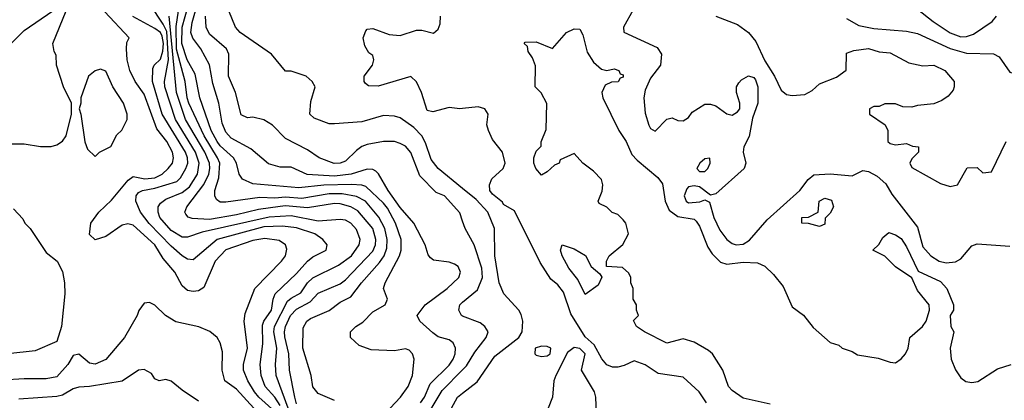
# Model space of a CAD drawing. Header units: inches. Extents: x 1793389 to 1900389, y 320802 to 470796.
# Tile 548 of 656: x 1858373 to 1861989, y 416039 to 417437. Entities that reach past the tile are written whole.
import ezdxf

# ---------------------------------------------------------------- set-up
doc = ezdxf.new("R2010")
doc.units = ezdxf.units.IN
doc.header["$MEASUREMENT"] = 0
doc.layers.add('B8451', color=7, linetype='Continuous')
doc.layers.add('B8461', color=7, linetype='Continuous')

msp = doc.modelspace()

# ---------------------------------------------------------------- linework, layer by layer
at = {"layer": 'B8451', "color": 2}
for points, elevation in [([(1858270, 417279.3), (1858390, 417397.1), (1858495.1, 417470)], 282), ([(1858310, 416981), (1858390, 416981), (1858450, 416971), (1858488.9, 416971.1), (1858510, 416978), (1858530, 416991.3), (1858544, 417010), (1858564, 417090), (1858564, 417130), (1858534, 417190), (1858508, 417270), (1858507.3, 417307.3), (1858500.4, 417320.4), (1858495.3, 417350), (1858544.2, 417470)], 278), ([(1859310, 415997.7), (1859251.1, 416050), (1859236, 416070), (1859211.1, 416110), (1859195.1, 416150), (1859195.6, 416170), (1859209.6, 416230), (1859198, 416330), (1859201.5, 416358.5), (1859237, 416450), (1859335.1, 416550), (1859349.4, 416570), (1859354.5, 416594.5), (1859349.2, 416610), (1859325.8, 416625.8), (1859273.6, 416633.6), (1859230, 416625.7), (1859130, 416591.2), (1859090.7, 416550), (1859050, 416454), (1859030, 416440.9), (1859010, 416438.4), (1858990, 416442), (1858970, 416459.3), (1858942.9, 416510), (1858900.4, 416560.4), (1858869.5, 416610), (1858790, 416682.4), (1858770, 416687.8), (1858750, 416682.9), (1858690, 416641.2), (1858650, 416628.7), (1858630, 416648), (1858634, 416690), (1858664, 416730), (1858710, 416774), (1858772.3, 416847.7), (1858790, 416860.5), (1858832.6, 416852.6), (1858870, 416856.5), (1858896.2, 416870), (1858918.4, 416890), (1858935.1, 416910), (1858938.7, 416930), (1858934, 416950), (1858913.5, 416990), (1858876.8, 417036.8), (1858830, 417163.7), (1858798, 417210), (1858777.6, 417250), (1858768, 417290), (1858765.1, 417330), (1858766.8, 417353.2), (1858775.3, 417370), (1858686.3, 417466.3)], 274), ([(1859381.8, 415950), (1859315.1, 416130), (1859312.3, 416170), (1859318.2, 416230), (1859307.1, 416290), (1859308.8, 416310), (1859357.2, 416402.8), (1859370, 416414.6), (1859406.4, 416433.6), (1859429.7, 416470), (1859450, 416488.8), (1859544.5, 416535.5), (1859591.6, 416570), (1859620.5, 416610), (1859623.6, 416630), (1859610, 416666), (1859590, 416689.6), (1859570, 416700.5), (1859550, 416703.6), (1859470, 416697.3), (1859370, 416717.1), (1859290, 416712.3), (1859043.5, 416656.5), (1858990, 416638), (1858970, 416638), (1858930, 416663), (1858888, 416710), (1858881.6, 416730), (1858882, 416750), (1858890, 416762.8), (1858910, 416777.6), (1858970, 416802), (1858996.6, 416823.4), (1859026, 416870), (1859032.7, 416910), (1859018.9, 416950), (1858946, 417070), (1858906.8, 417190), (1858905.6, 417210), (1858919.6, 417290), (1858913.2, 417393.2), (1858900.2, 417420.2), (1858852.3, 417492.3)], 266), ([(1859530, 416038), (1859470, 416064), (1859450, 416088.7), (1859443.7, 416130), (1859413.6, 416230), (1859414.5, 416305.5), (1859427.8, 416330), (1859440.8, 416339.2), (1859510, 416368.5), (1859550, 416399.3), (1859590, 416419.1), (1859628, 416470), (1859694.9, 416545.1), (1859712.4, 416570), (1859722.2, 416597.8), (1859722.4, 416630), (1859714, 416670), (1859692.2, 416712.2), (1859643.5, 416770), (1859610, 416787.7), (1859557.4, 416797.4), (1859510, 416797.3), (1859410, 416780.7), (1859350, 416785.7), (1859310, 416782), (1859255.6, 416784.4), (1859130, 416766.3), (1859110, 416767.3), (1859096.6, 416776.6), (1859089.6, 416789.6), (1859089.6, 416809.6), (1859104.1, 416855.9), (1859107.8, 416910), (1859100.3, 416930), (1859051.4, 417010), (1858994.6, 417130), (1858988.1, 417150), (1858981.6, 417210), (1858948.9, 417328.9), (1858947.9, 417412.1), (1858957, 417470)], 258), ([(1859695.6, 415970), (1859771.8, 416050), (1859799.5, 416090), (1859816, 416130), (1859822, 416190), (1859815.3, 416210), (1859803.1, 416223.1), (1859790, 416228.7), (1859750, 416221.2), (1859664.7, 416224.7), (1859620.2, 416240.2), (1859588.7, 416270), (1859588.7, 416290), (1859608, 416310), (1859634, 416326), (1859670, 416364), (1859715.3, 416390), (1859724, 416410), (1859709.4, 416450), (1859715.1, 416470), (1859768.2, 416570), (1859774.7, 416590), (1859774, 416630), (1859753.7, 416690), (1859724.4, 416744.4), (1859710, 416763), (1859644.4, 416824.4), (1859629.8, 416829.8), (1859591.8, 416831.8), (1859490, 416829), (1859398.9, 416818.9), (1859230, 416834.7), (1859191.4, 416851.4), (1859179.5, 416870), (1859169.6, 416910), (1859158.7, 416930), (1859110, 416974), (1859098.2, 416990), (1859076.8, 417030), (1859034.3, 417150), (1859017.6, 417237.6), (1858988.8, 417290), (1858968.8, 417350), (1858969.9, 417410.1), (1858992.3, 417487.7)], 254), ([(1859845.1, 416030), (1859859.7, 416050), (1859880.9, 416099.1), (1859950, 416168.4), (1859965.6, 416190), (1859973, 416210), (1859973.6, 416230), (1859965.2, 416250), (1859950, 416260.9), (1859910, 416272), (1859890, 416287), (1859842.7, 416330), (1859833.2, 416350), (1859862.7, 416390), (1859943.7, 416450), (1859986, 416490), (1859992.7, 416510), (1859984, 416530), (1859970, 416539.3), (1859950, 416546.6), (1859893.2, 416553.2), (1859882, 416562), (1859873.2, 416573.2), (1859862.7, 416610), (1859820.7, 416690), (1859770, 416747.6), (1859726.6, 416810), (1859691.2, 416871.2), (1859681, 416881), (1859670, 416887.3), (1859650, 416888), (1859590.2, 416869.8), (1859530, 416862.5), (1859428.7, 416868.7), (1859370, 416895.4), (1859330, 416895.6), (1859287.6, 416907.6), (1859222.3, 416962.3), (1859150, 417001.6), (1859130, 417023.7), (1859117, 417057), (1859104.7, 417130), (1859082.4, 417202.4), (1859070.9, 417270.9), (1859038.4, 417330), (1859008.9, 417368.9), (1859001.5, 417390), (1859006.3, 417426.3), (1859018.9, 417470)], 250), ([(1860000, 416816.8), (1859909.6, 416890), (1859884.1, 416924.1), (1859864.2, 416984.2), (1859849.6, 417010), (1859821.1, 417041.1), (1859770, 417077), (1859750, 417082.9), (1859710, 417085.1), (1859630, 417062), (1859530, 417055.1), (1859510, 417055.1), (1859454.8, 417074.8), (1859439, 417090), (1859443.1, 417136.9), (1859458, 417190), (1859448, 417210), (1859426, 417230), (1859370, 417248), (1859350, 417248), (1859298, 417310), (1859182.7, 417390), (1859166, 417410), (1859141.2, 417470)], 242), ([(1859330, 416019.7), (1859310, 416051.1), (1859275.1, 416090), (1859259.7, 416130), (1859256.9, 416170), (1859266.5, 416246.5), (1859264.9, 416315.1), (1859269.8, 416330.2), (1859298.3, 416370), (1859303.6, 416410), (1859311.5, 416430), (1859390, 416504.4), (1859430, 416550.6), (1859450, 416565.5), (1859499, 416590), (1859502, 416610), (1859486, 416630), (1859457.2, 416650), (1859390, 416672.9), (1859338.6, 416678.6), (1859270, 416676.2), (1859098, 416630), (1859010, 416554.5), (1858990, 416557.6), (1858970, 416569.6), (1858930, 416605.4), (1858848.5, 416688.5), (1858817.4, 416730), (1858799.6, 416770), (1858801.6, 416790), (1858810, 416802), (1858824, 416810), (1858870, 416818.6), (1858950, 416843.1), (1858963.8, 416856.2), (1858983.5, 416890), (1858990.8, 416910), (1858989.8, 416930), (1858982.4, 416950), (1858896.4, 417090), (1858861, 417210), (1858862, 417258), (1858867, 417270), (1858890, 417292.4), (1858898.8, 417321.2), (1858901.2, 417350), (1858896.2, 417376.2), (1858890, 417389.7), (1858870, 417404.8), (1858788.9, 417448.9)], 270), ([(1859390, 416026.6), (1859383.5, 416050), (1859364.4, 416150), (1859362, 416210), (1859347.4, 416272.6), (1859345.3, 416290), (1859349.8, 416310), (1859367.4, 416350), (1859390, 416373.4), (1859439.8, 416400.2), (1859470, 416433), (1859550, 416467), (1859570, 416481.3), (1859670, 416586.7), (1859679.8, 416610), (1859680.9, 416630), (1859669.8, 416670), (1859614.9, 416734.9), (1859589.8, 416749.8), (1859550, 416760.9), (1859530, 416762), (1859430, 416746.6), (1859350, 416753), (1859329.4, 416750.6), (1859250, 416739.8), (1859170, 416719.8), (1859070, 416703.1), (1859006.6, 416706.6), (1858992, 416712), (1858982.9, 416722.9), (1858979.3, 416730), (1858987, 416750), (1859050, 416832.2), (1859067.9, 416870), (1859071.6, 416890), (1859069.8, 416910), (1859053.2, 416950), (1858982.5, 417070), (1858949.8, 417170), (1858922.5, 417450)], 262), ([(1860000, 416697.5), (1859990, 416728), (1859934, 416790), (1859902.7, 416802.7), (1859843.3, 416863.3), (1859810, 416949.2), (1859790, 416972.7), (1859770, 416982.7), (1859750, 416989.3), (1859710, 416989.4), (1859650, 416978.4), (1859630, 416971.8), (1859610, 416957), (1859570, 416917), (1859550.2, 416909.8), (1859528.6, 416908.6), (1859473.2, 416930), (1859430, 416959.3), (1859350, 417001.2), (1859302, 417050), (1859270, 417069.3), (1859230, 417079.3), (1859210, 417077.2), (1859187.3, 417087.3), (1859165.6, 417170), (1859140.7, 417230), (1859140.9, 417310), (1859132.3, 417330), (1859070, 417384.5), (1859058.7, 417410), (1859055.4, 417450)], 246), ([(1860000, 417110.7), (1859990, 417109.6), (1859950, 417114.5), (1859890, 417099), (1859870, 417104), (1859849.5, 417169.5), (1859830, 417208.7), (1859810, 417228.7), (1859690, 417193.2), (1859654, 417194), (1859643.2, 417203.2), (1859639, 417210), (1859639, 417230), (1859668.7, 417270), (1859674, 417290), (1859670, 417306), (1859655.3, 417315.3), (1859641.2, 417341.2), (1859635.3, 417370), (1859644, 417396), (1859650, 417402), (1859670, 417404.7), (1859730, 417382.8), (1859770, 417378.8), (1859830, 417398.8), (1859850, 417398.8), (1859892.9, 417387.1), (1859910, 417402), (1859918, 417422), (1859919, 417450)], 238), ([(1858350, 416742), (1858385.4, 416705.4), (1858392, 416690), (1858412, 416670), (1858470, 416582), (1858510.6, 416550.6), (1858530, 416512), (1858538, 416470), (1858539.3, 416430), (1858527.3, 416310), (1858510, 416255.3), (1858430, 416221.2), (1858330, 416209.4)], 274), ([(1859232.8, 416010), (1859170, 416079.5), (1859127.3, 416110), (1859116.9, 416150), (1859117.6, 416217.6), (1859109.3, 416250), (1859099, 416270), (1859072.1, 416292.1), (1859031.6, 416308.4), (1858947.2, 416327.2), (1858908.7, 416350), (1858870, 416388.7), (1858850, 416398), (1858830, 416395.3), (1858811.1, 416368.9), (1858804.7, 416350), (1858758.8, 416270), (1858690, 416189.3), (1858650, 416172.3), (1858630, 416175.1), (1858590, 416209), (1858570, 416204), (1858550.4, 416170), (1858510, 416125.6), (1858470, 416117.6), (1858390, 416118.4), (1858310, 416113)], 278), ([(1860000, 416348.2), (1859995.3, 416350), (1859986, 416370), (1859989.3, 416390), (1860000, 416399)], 246), ([(1859030, 416036), (1858970, 416076), (1858930, 416109.2), (1858910, 416115.3), (1858886, 416110), (1858870, 416118), (1858857.2, 416137.2), (1858830, 416152.7), (1858810, 416149.3), (1858750, 416109.6), (1858630, 416089.6), (1858590, 416087), (1858570, 416080.9), (1858530, 416058.4), (1858510, 416053.3), (1858370, 416043.6)], 282), ([(1859849.7, 415950.3), (1859924.8, 416075.2), (1860000, 416151)], 246), ([(1860000, 415796.3), (1859970, 415795.3), (1859930, 415808.7), (1859909.4, 415829.4), (1859904, 415850), (1859959.5, 416010), (1859980.9, 416050), (1860000, 416065.1)], 242)]:
    msp.add_lwpolyline(points, dxfattribs=dict(at, elevation=elevation))
at = {"layer": 'B8451', "color": 2, "elevation": 278}
msp.add_lwpolyline([(1858670, 417255.3), (1858650, 417248.7), (1858626, 417230), (1858598, 417150), (1858598, 417130), (1858591.3, 417110), (1858598, 417090), (1858612, 416988), (1858622, 416962), (1858650, 416934), (1858666, 416950), (1858708.4, 416971.6), (1858730, 417014), (1858748.4, 417031.6), (1858768, 417070), (1858768, 417090), (1858754, 417130), (1858716, 417190), (1858690, 417248)], close=True, dxfattribs=at)
at = {"layer": 'B8461', "color": 2}
for points, elevation in [([(1860626.8, 417473.2), (1860591.3, 417410), (1860591.6, 417391.6), (1860714.9, 417334.9), (1860730.6, 417310.6), (1860726.8, 417270), (1860690, 417222), (1860670, 417178), (1860664.9, 417150), (1860670, 417094), (1860684, 417050), (1860690, 417038), (1860707.5, 417027.5), (1860750, 417071.3), (1860770, 417076), (1860790, 417066.8), (1860810, 417066), (1860830, 417078), (1860842.5, 417097.5), (1860890, 417127.3), (1860910, 417127.3), (1860930, 417120.7), (1860970, 417090.8), (1860990, 417086.8), (1861010, 417098.8), (1861018, 417110), (1861018.4, 417130), (1861005.6, 417170), (1861005.6, 417190), (1861014.8, 417205.2), (1861024.2, 417215.8), (1861050, 417230.5), (1861070, 417224.9), (1861075.6, 417215.6), (1861084, 417190), (1861083.7, 417130), (1861064.4, 417075.6), (1861051.8, 417008.2), (1861033, 416970), (1861030.5, 416950), (1861040.5, 416910), (1861034, 416890), (1860930, 416797), (1860910, 416792.3), (1860870, 416822.9), (1860850, 416827.3), (1860830, 416822.7), (1860823.7, 416816.3), (1860813.4, 416790), (1860820.7, 416770), (1860830, 416764.4), (1860871.7, 416768.3), (1860890, 416776), (1860906.8, 416766.8), (1860922.4, 416710), (1860944.5, 416664.5), (1860970.6, 416630), (1860990, 416614.9), (1861004.7, 416610), (1861030, 416612.4), (1861053, 416627), (1861118.6, 416701.4), (1861238, 416810), (1861269.5, 416850.5), (1861290, 416866.8), (1861349.5, 416870.5), (1861430, 416863), (1861470, 416883), (1861490, 416879.3), (1861522.4, 416862.4), (1861554.1, 416834.1), (1861575.8, 416795.8), (1861670, 416674.8), (1861690, 416603), (1861719.1, 416570), (1861750, 416550.6), (1861775.5, 416544.5), (1861810, 416547.3), (1861830, 416558.8), (1861870, 416606.8), (1861890, 416613.4), (1862010, 416604.9)], 238), ([(1861670, 417475.5), (1861727.7, 417430), (1861790, 417388.9), (1861830, 417374.3), (1861850, 417375.6), (1861876.1, 417383.9), (1861945.2, 417430), (1861960.9, 417450)], 250), ([(1860930, 417450.6), (1861010, 417419.1), (1861050.4, 417390.4), (1861077, 417357), (1861110, 417286), (1861144.9, 417230), (1861170, 417178), (1861190, 417162.8), (1861210, 417158.8), (1861257.2, 417162.8), (1861283.1, 417176.9), (1861310, 417202), (1861373.6, 417226.4), (1861408, 417252), (1861410, 417314), (1861436.4, 417323.6), (1861490, 417330.7), (1861530, 417318.8), (1861570, 417315.5), (1861638.8, 417278.8), (1861690, 417267.3), (1861730, 417270.6), (1861771, 417250), (1861804.7, 417210), (1861804.7, 417190), (1861802, 417178), (1861783.6, 417156.4), (1861759.6, 417140.4), (1861730, 417128), (1861670, 417122), (1861650, 417115.3), (1861616.4, 417116.4), (1861590, 417128), (1861550, 417128), (1861530, 417118), (1861510, 417118), (1861494, 417110), (1861494, 417090), (1861551.3, 417051.3), (1861562, 417030), (1861562, 416990), (1861570, 416982), (1861590, 416978), (1861630, 416982), (1861652.7, 416972.7), (1861674, 416970), (1861674, 416950), (1861650, 416926), (1861642, 416910), (1861650, 416894), (1861755.3, 416835.3), (1861790, 416824.7), (1861818, 416830), (1861852.7, 416892.7), (1861890, 416894), (1861910, 416874), (1861942, 416878), (1861996, 416990)], 242), ([(1861410, 417441.1), (1861455.6, 417415.6), (1861510, 417404.6), (1861630, 417394.9), (1861670, 417386), (1861790, 417331.8), (1861850, 417314), (1861950, 417311.3), (1861970, 417301), (1862010, 417244.7), (1862030, 417238), (1862110, 417281.6), (1862250, 417399.5), (1862310, 417432), (1862370, 417442), (1862488.1, 417428.1), (1862550, 417433.2), (1862610.8, 417449.2)], 246), ([(1861130, 416024.5), (1861030, 416047.3), (1860990, 416075.1), (1860977, 416090), (1860956, 416150), (1860917.2, 416210), (1860902.5, 416222.5), (1860850, 416253.2), (1860810, 416265.2), (1860750, 416249.3), (1860668, 416290), (1860638, 416310), (1860628, 416332), (1860646, 416350), (1860638, 416370), (1860638, 416390), (1860626, 416410), (1860626, 416450), (1860618, 416470), (1860618, 416490), (1860610, 416506), (1860587.3, 416527.3), (1860528, 416530), (1860528, 416550), (1860538, 416570), (1860588.4, 416611.6), (1860608.7, 416650), (1860599, 416690), (1860590, 416702), (1860570, 416722), (1860549.1, 416729.1), (1860530, 416748), (1860502, 416762), (1860498, 416770), (1860512.9, 416807.1), (1860515.1, 416830), (1860509.4, 416850), (1860481, 416881), (1860442, 416910), (1860410, 416946), (1860358, 416922), (1860354, 416910), (1860336.9, 416903.1), (1860310, 416878), (1860290, 416866), (1860269, 416890), (1860262, 416910), (1860262, 416930), (1860270, 416954), (1860288, 416972), (1860288, 416988), (1860306.3, 417033.7), (1860309, 417129), (1860288.4, 417168.4), (1860266, 417190), (1860267.3, 417267.3), (1860256.4, 417296.4), (1860240.4, 417320.4), (1860238, 417338), (1860226, 417350), (1860230, 417354), (1860270, 417356), (1860330, 417331.3), (1860380.9, 417390), (1860410, 417403.8), (1860430, 417402.8), (1860442, 417382), (1860457.7, 417317.7), (1860480.5, 417280.5), (1860510, 417254.8), (1860530, 417251), (1860556.9, 417256.9), (1860574, 417250), (1860578, 417238), (1860590, 417234), (1860590, 417226), (1860578, 417222), (1860571.6, 417208.4), (1860547.3, 417207.3), (1860524, 417196), (1860511, 417170), (1860514.8, 417150), (1860574, 417030), (1860600.5, 416990), (1860621.7, 416941.7), (1860640.7, 416920.7), (1860717.2, 416857.2), (1860734.1, 416834.1), (1860743.7, 416770), (1860758, 416738), (1860790, 416714.6), (1860850, 416703.8), (1860857.1, 416697.1), (1860870, 416678.8), (1860901.1, 416601.1), (1860917, 416577), (1860946.6, 416546.6), (1860970, 416539.3), (1861030, 416546), (1861083.5, 416543.5), (1861110, 416531.3), (1861141.4, 416501.4), (1861176.7, 416456.7), (1861210, 416382.8), (1861252.2, 416352.2), (1861286.9, 416306.9), (1861350, 416251.3), (1861382, 416242), (1861394, 416230), (1861430, 416218), (1861450, 416206), (1861526, 416194), (1861570, 416179.1), (1861590, 416177.3), (1861610, 416190.8), (1861626, 416210), (1861636, 416230), (1861642, 416270), (1861688.7, 416310), (1861702, 416330), (1861714, 416370), (1861713.2, 416390), (1861670, 416442), (1861649.2, 416489.2), (1861590, 416529), (1861550, 416568.7), (1861506, 416590), (1861528.4, 416611.6), (1861543.1, 416636.9), (1861564.7, 416655.3), (1861590, 416646.8), (1861610, 416633.4), (1861630, 416602.8), (1861672.8, 416512.8), (1861755.1, 416475.1), (1861778.4, 416450), (1861803, 416390), (1861803, 416370), (1861790.6, 416350), (1861793.4, 416310), (1861804, 416290), (1861790.6, 416230), (1861794, 416190), (1861810, 416151.3), (1861830, 416121), (1861848.1, 416108.1), (1861870, 416104), (1861891.9, 416108.1), (1861964.8, 416155.2), (1862014, 416170)], 234), ([(1860895.3, 416030), (1860868.7, 416070), (1860810, 416124), (1860718, 416138), (1860670, 416169), (1860630, 416184), (1860593.7, 416166.3), (1860570, 416161.2), (1860550, 416161.2), (1860530, 416169.3), (1860511.5, 416191.5), (1860483.1, 416243.1), (1860450, 416272.7), (1860397.2, 416357.2), (1860370, 416436), (1860350, 416462.7), (1860324.5, 416484.5), (1860285.1, 416545.1), (1860190, 416735.3), (1860150, 416758), (1860146.3, 416766.3), (1860110, 416796), (1860099.5, 416810), (1860098.4, 416830), (1860106.9, 416853.1), (1860149.2, 416890), (1860156.2, 416910), (1860147, 416950), (1860110, 416997.2), (1860094.5, 417030), (1860089.5, 417050.5), (1860093.2, 417090), (1860082, 417110), (1860057, 417117), (1860000, 417110.7)], 238), ([(1860000, 416065.1), (1860053.1, 416106.9), (1860118.6, 416201.4), (1860206, 416270), (1860218.4, 416290), (1860220.5, 416330), (1860214.7, 416354.7), (1860206.6, 416370), (1860151.8, 416430), (1860133.6, 416470), (1860118, 416570), (1860116.9, 416670), (1860092.4, 416730), (1860050, 416776.3), (1860000, 416816.8)], 242), ([(1860000, 416399), (1860054.9, 416445.1), (1860073.5, 416490), (1860070, 416524), (1860042.7, 416610), (1860009, 416670), (1860000, 416697.5)], 246), ([(1860000, 416151), (1860014.5, 416165.5), (1860044.7, 416215.3), (1860087, 416270), (1860093.2, 416290), (1860081.2, 416310), (1860064.2, 416324.2), (1860000, 416348.2)], 246)]:
    msp.add_lwpolyline(points, dxfattribs=dict(at, elevation=elevation))
for points, elevation in [([(1860908, 416928), (1860890, 416926), (1860870.8, 416910), (1860860.5, 416890), (1860870, 416879.1), (1860890, 416879.3), (1860900.7, 416890), (1860909.2, 416910)], 238), ([(1861310, 416678), (1861270, 416688.7), (1861246, 416690), (1861246, 416710), (1861270, 416712), (1861306, 416730), (1861309.3, 416770), (1861330, 416781), (1861354.4, 416774.4), (1861362, 416750), (1861350, 416726), (1861332, 416708), (1861330, 416686)], 234), ([(1860450, 416428), (1860423.2, 416483.2), (1860390, 416524), (1860366, 416570), (1860359, 416590), (1860366, 416610), (1860410, 416596), (1860450.8, 416570.8), (1860472, 416530), (1860503.6, 416503.6), (1860511.3, 416491.3), (1860498, 416462)], 234), ([(1860290, 416237.6), (1860266.8, 416230), (1860264.9, 416210), (1860270, 416204.9), (1860290, 416200.5), (1860310, 416203), (1860321.2, 416210), (1860324, 416230), (1860310, 416236.2)], 242), ([(1860410, 416233), (1860385.1, 416214.9), (1860342.4, 416130), (1860334.4, 416110), (1860330.5, 416050), (1860314, 416010), (1860314.8, 415990), (1860326.8, 415970), (1860366, 415930), (1860390, 415924), (1860410, 415924.9), (1860474, 415950), (1860489.2, 415970), (1860492, 415988), (1860489.4, 416050), (1860483.7, 416070), (1860436.2, 416150), (1860449.6, 416210), (1860430, 416229.6)], 242)]:
    msp.add_lwpolyline(points, close=True, dxfattribs=dict(at, elevation=elevation))

doc.saveas('drawing.dxf')
